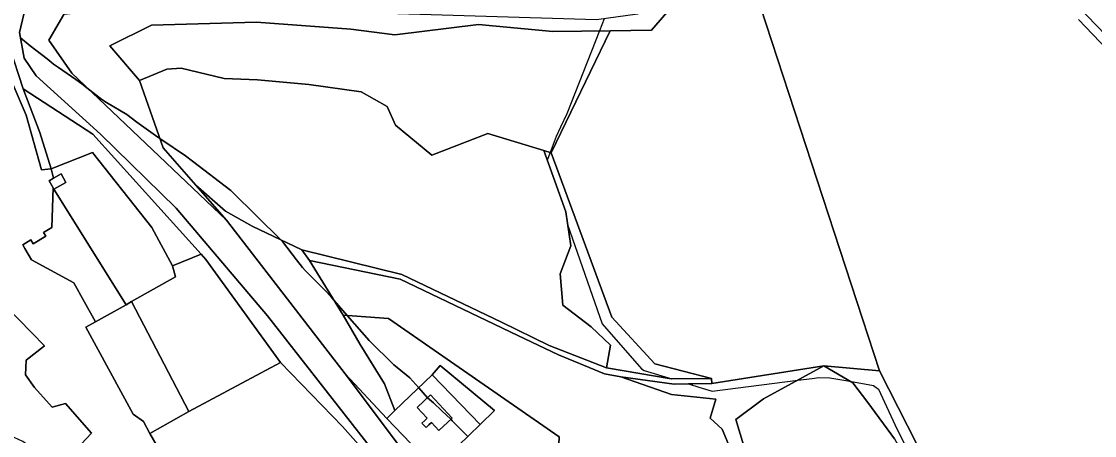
# Model space of a CAD drawing. Extents: x -477304 to -465429, y -1159113 to -1149210.
# Drawn here: x -468865.8 to -468407.6, y -1156711.2 to -1156534.4 of the extents above; entities that cross this region are included whole.
import ezdxf

# ---------------------------------------------------------------- set-up
doc = ezdxf.new("R2010")
doc.units = 0
for name, color, linetype in [('BPEJ_s', 7, 'Continuous'), ('orna_s', 7, 'Continuous'), ('ostatni_s', 7, 'Continuous'), ('PUPFL_s', 7, 'Continuous'), ('trav_porost_s', 7, 'Continuous'), ('zahrada_s', 7, 'Continuous')]:
    doc.layers.add(name, color=color, linetype=linetype)

msp = doc.modelspace()

# ---------------------------------------------------------------- linework, layer by layer
at = {"layer": 'BPEJ_s'}
for points in [[(-468617.01, -1156533.26), (-468619.03, -1156538.41), (-468632.93, -1156573.86), (-468635.66, -1156579.58), (-468637.58, -1156583.59), (-468640.14, -1156590.38), (-468641.36, -1156593.62), (-468633.43, -1156615.72), (-468632.63, -1156621.18), (-468617.91, -1156663.52), (-468601.02, -1156682.82), (-468599.92, -1156683.42), (-468588.07, -1156687.05), (-468571.13, -1156686.83)], [(-468617.01, -1156533.26), (-468619.03, -1156538.41), (-468632.93, -1156573.86), (-468635.66, -1156579.58), (-468637.58, -1156583.59), (-468640.14, -1156590.38), (-468641.36, -1156593.62), (-468633.43, -1156615.72), (-468632.63, -1156621.18), (-468617.91, -1156663.52), (-468601.02, -1156682.82), (-468599.92, -1156683.42), (-468588.07, -1156687.05), (-468571.13, -1156686.83), (-468571.04, -1156689.07), (-468581, -1156689.21), (-468576.59, -1156690.56), (-468570.96, -1156692.28), (-468534.39, -1156687.61), (-468528.19, -1156686.81), (-468525.29, -1156686.44), (-468520.63, -1156686.57), (-468512.13, -1156688.05), (-468502.03, -1156689.81), (-468501.42, -1156690.28), (-468499.91, -1156691.44), (-468492.08, -1156708.35), (-468473.28, -1156745.58)], [(-468380.64, -1156569), (-468414.49, -1156533.53)], [(-468380.64, -1156569), (-468414.49, -1156533.53)], [(-468866.3, -1156541.44), (-468862.05, -1156544.79), (-468854.92, -1156550.39), (-468853.09, -1156551.84), (-468852.13, -1156552.6), (-468849.99, -1156554.03), (-468842.56, -1156559.16), (-468840.06, -1156561.1), (-468836.61, -1156563.77), (-468831.49, -1156567.73), (-468829.47, -1156568.96), (-468820.91, -1156574.19), (-468816.52, -1156577.38), (-468808.61, -1156583.11), (-468806.7, -1156584.4), (-468805.84, -1156584.98), (-468795.84, -1156591.75), (-468792.73, -1156594.14), (-468776.5, -1156606.63), (-468775.75, -1156607.36), (-468755.03, -1156627.71), (-468754.31, -1156628.42), (-468748.38, -1156636.19), (-468745.87, -1156639.48), (-468744.63, -1156640.73), (-468736.01, -1156649.44), (-468735.37, -1156650.08), (-468733.3, -1156652.44), (-468732.29, -1156653.6), (-468726.69, -1156659.99), (-468717.3, -1156670.71), (-468706.84, -1156680.98), (-468705.34, -1156682.2), (-468699.96, -1156686.57), (-468696.21, -1156690.81), (-468692.42, -1156695.09), (-468689.95, -1156697.25), (-468686.29, -1156700.62), (-468682.56, -1156704.31), (-468682.41, -1156704.45), (-468681.93, -1156704.92), (-468676.99, -1156709.92), (-468675.22, -1156711.7)], [(-468754.31, -1156628.42), (-468755.03, -1156627.71), (-468775.75, -1156607.36), (-468776.5, -1156606.63), (-468792.73, -1156594.14), (-468795.84, -1156591.75), (-468805.84, -1156584.98), (-468806.7, -1156584.4), (-468808.61, -1156583.11), (-468816.52, -1156577.38), (-468820.91, -1156574.19), (-468829.47, -1156568.96), (-468831.49, -1156567.73), (-468836.61, -1156563.77), (-468840.06, -1156561.1), (-468842.56, -1156559.16), (-468849.99, -1156554.03), (-468852.13, -1156552.6), (-468853.09, -1156551.84), (-468854.92, -1156550.39), (-468862.05, -1156544.79), (-468866.3, -1156541.44)], [(-468675.22, -1156711.7), (-468676.99, -1156709.92), (-468681.93, -1156704.92), (-468682.41, -1156704.45), (-468682.56, -1156704.31), (-468686.29, -1156700.62), (-468689.95, -1156697.25), (-468692.42, -1156695.09), (-468696.21, -1156690.81), (-468699.96, -1156686.57), (-468705.34, -1156682.2), (-468706.84, -1156680.98), (-468717.3, -1156670.71), (-468726.69, -1156659.99), (-468732.29, -1156653.6), (-468733.3, -1156652.44), (-468735.37, -1156650.08), (-468736.01, -1156649.44), (-468744.63, -1156640.73), (-468745.87, -1156639.48), (-468748.38, -1156636.19), (-468754.31, -1156628.42)], [(-468571.13, -1156686.83), (-468571.04, -1156689.07), (-468581, -1156689.21), (-468576.59, -1156690.56), (-468570.96, -1156692.28), (-468534.39, -1156687.61), (-468528.19, -1156686.81), (-468525.29, -1156686.44), (-468520.63, -1156686.57), (-468512.13, -1156688.05), (-468502.03, -1156689.81), (-468501.42, -1156690.28), (-468499.91, -1156691.44), (-468492.08, -1156708.35), (-468473.28, -1156745.58)]]:
    msp.add_lwpolyline(points, dxfattribs=at)
at = {"layer": 'orna_s'}
msp.add_lwpolyline([(-468789.15, -1156633.84), (-468787.12, -1156636.09), (-468755.23, -1156680.04), (-468794.39, -1156700.95), (-468818.87, -1156654.07), (-468800.01, -1156643.49), (-468801.36, -1156638.78)], close=True, dxfattribs=at)
at = {"layer": 'ostatni_s'}
for points in [[(-468661.55, -1156786.94), (-468760.72, -1156660.07), (-468799.82, -1156614.2), (-468832.15, -1156582.51), (-468859.52, -1156557.65), (-468864.7, -1156550.13), (-468866.71, -1156539.19), (-468863.52, -1156525.91)], [(-468863.52, -1156525.91), (-468866.71, -1156539.19), (-468864.7, -1156550.13), (-468859.52, -1156557.65), (-468832.15, -1156582.51), (-468799.82, -1156614.2), (-468760.72, -1156660.07), (-468661.55, -1156786.94)], [(-468583.71, -1156522.85), (-468596.81, -1156538.16), (-468614.42, -1156538.36), (-468638.97, -1156538.65), (-468670.68, -1156535.79), (-468706.46, -1156540.1), (-468725.22, -1156537.66), (-468765.52, -1156534.76), (-468810.26, -1156535.96), (-468828.09, -1156544.82), (-468815.49, -1156559.63), (-468805.31, -1156588.32), (-468791.37, -1156604.32), (-468778.35, -1156619.26), (-468844.29, -1156556.45), (-468854.13, -1156542.48), (-468847.72, -1156531.41)], [(-468591.08, -1156524.91), (-468602.72, -1156531.31), (-468620.34, -1156533.71), (-468813.51, -1156527.91), (-468847.72, -1156531.41), (-468854.13, -1156542.48), (-468844.29, -1156556.45), (-468778.35, -1156619.26), (-468727.59, -1156684.94), (-468697.62, -1156724.86), (-468606.12, -1156838.54), (-468598.23, -1156853.19), (-468577.28, -1156908.02), (-468560.24, -1156933.95), (-468521.81, -1156978.46), (-468506.21, -1157003.65), (-468489.62, -1157037.25), (-468424.39, -1157112.16)], [(-468870.93, -1156545.3), (-468865.15, -1156563.2), (-468858, -1156581.78), (-468853.12, -1156597.31), (-468857.22, -1156597.82), (-468863.77, -1156574.37), (-468869.83, -1156560.46)], [(-468710.59, -1156727.82), (-468728.78, -1156707.31), (-468755.23, -1156680.04), (-468787.12, -1156636.09), (-468789.15, -1156633.84), (-468835.4, -1156582.53), (-468865.15, -1156563.2), (-468870.93, -1156545.3)], [(-468697.62, -1156724.86), (-468727.59, -1156684.94), (-468709.89, -1156703.98), (-468689.36, -1156725.32)]]:
    msp.add_lwpolyline(points, dxfattribs=at)
for points in [[(-468865.31, -1156629.79), (-468861.83, -1156627.71), (-468860.88, -1156629.31), (-468855.48, -1156626.09), (-468856.44, -1156624.49), (-468852.87, -1156622.36), (-468852.28, -1156605.52), (-468854.03, -1156602.42), (-468852.09, -1156601.32), (-468848.89, -1156599.51), (-468846.83, -1156603.16), (-468851.97, -1156606.07), (-468821.17, -1156655.36), (-468834.28, -1156662.71), (-468839.05, -1156654.03), (-468843.43, -1156646.06), (-468861.49, -1156636.18), (-468864.35, -1156631.39)], [(-468746.08, -1156631.99), (-468742.87, -1156636.49), (-468728.42, -1156659.86), (-468721.21, -1156672.31), (-468710.8, -1156689.22), (-468706.38, -1156700.6), (-468709.89, -1156703.98), (-468727.59, -1156684.94), (-468778.35, -1156619.26), (-468791.37, -1156604.32), (-468778.72, -1156615.36), (-468767.27, -1156621.86)], [(-468690.44, -1156685.26), (-468669.91, -1156706.59), (-468684.09, -1156720.23), (-468689.36, -1156725.32), (-468709.89, -1156703.98), (-468706.38, -1156700.6)], [(-468693.06, -1156707.86), (-468694.85, -1156705.96), (-468693.65, -1156704.83), (-468692.55, -1156703.8), (-468696.86, -1156699.2), (-468691.13, -1156693.84), (-468681.96, -1156703.75), (-468687.61, -1156709.06), (-468690.76, -1156705.71), (-468691.85, -1156706.73)], [(-468691.13, -1156693.84), (-468696.86, -1156699.2), (-468692.55, -1156703.8), (-468693.65, -1156704.83), (-468694.85, -1156705.96), (-468693.06, -1156707.86), (-468691.85, -1156706.73), (-468690.76, -1156705.71), (-468687.61, -1156709.06), (-468681.96, -1156703.75)]]:
    msp.add_lwpolyline(points, close=True, dxfattribs=at)
at = {"layer": 'PUPFL_s'}
for points in [[(-468342.09, -1156936.7), (-468413.39, -1156925.05), (-468451.17, -1156903.94), (-468438.55, -1156818.62), (-468444.02, -1156788.69), (-468471.65, -1156738.05), (-468499.5, -1156683.56), (-468557.49, -1156505.87), (-468560.79, -1156495.34), (-468525.61, -1156464.43), (-468511.8, -1156456.56), (-468493.4, -1156462.75), (-468464.25, -1156466.45), (-468437.9, -1156477.87), (-468419.96, -1156478.04), (-468426.62, -1156486.89), (-468425.96, -1156493.9), (-468420.29, -1156505.13), (-468414.61, -1156528), (-468379.5, -1156564.49)], [(-468557.18, -1156731.06), (-468566.67, -1156708.53), (-468571.77, -1156703.84), (-468569.38, -1156695.72), (-468588.3, -1156693.66), (-468609.91, -1156686.14), (-468587.16, -1156689.29), (-468571.04, -1156689.07), (-468523.21, -1156681.53), (-468548.92, -1156695.51), (-468560.86, -1156704.33), (-468552.44, -1156732.08)], [(-468493.07, -1156712.6), (-468504.38, -1156697.15), (-468510.86, -1156688.8), (-468523.21, -1156681.53), (-468499.5, -1156683.56), (-468471.65, -1156738.05)]]:
    msp.add_lwpolyline(points, dxfattribs=at)
for points in [[(-468170.02, -1156497.43), (-468159.76, -1156521.53), (-468150.38, -1156546.39), (-468301.58, -1156597.93), (-468369.09, -1156597.36), (-468379.5, -1156564.49), (-468414.61, -1156528), (-468420.29, -1156505.13), (-468425.96, -1156493.9), (-468426.62, -1156486.89), (-468391.56, -1156487.59), (-468371.57, -1156481.56), (-468370.56, -1156507.88), (-468366.18, -1156526.82), (-468352.16, -1156533.95), (-468341.82, -1156532.34), (-468253.44, -1156510.93), (-468249.65, -1156517.76), (-468173.71, -1156495.66)], [(-468557.49, -1156505.87), (-468499.5, -1156683.56), (-468523.21, -1156681.53), (-468571.04, -1156689.07), (-468571.13, -1156686.83), (-468595.42, -1156680.63), (-468613.76, -1156660.73), (-468639.59, -1156590.56), (-468614.42, -1156538.36), (-468596.81, -1156538.16), (-468583.71, -1156522.85), (-468581.59, -1156506.8)], [(-468743.19, -1156561.4), (-468765.05, -1156559.36), (-468779.25, -1156558.73), (-468797.71, -1156554.43), (-468803.79, -1156554.76), (-468815.49, -1156559.63), (-468828.09, -1156544.82), (-468810.26, -1156535.96), (-468765.52, -1156534.76), (-468725.22, -1156537.66), (-468706.46, -1156540.1), (-468670.68, -1156535.79), (-468638.97, -1156538.65), (-468614.42, -1156538.36), (-468639.59, -1156590.56), (-468642.84, -1156589.49), (-468666.74, -1156582.21), (-468690.6, -1156591.49), (-468706.18, -1156578.77), (-468709.73, -1156570.7), (-468720.71, -1156564.45)], [(-468588.44, -1156687.05), (-468616.02, -1156682.29), (-468614.26, -1156672.66), (-468622.62, -1156664.83), (-468634.66, -1156655.54), (-468635.8, -1156642.16), (-468631.32, -1156630.18), (-468633.43, -1156615.72), (-468642.84, -1156589.49), (-468639.59, -1156590.56), (-468613.76, -1156660.73), (-468595.42, -1156680.63), (-468571.13, -1156686.83)], [(-468478.06, -1156739.74), (-468457.05, -1156794.56), (-468526.2, -1156821.43), (-468548.51, -1156758.28), (-468552.44, -1156732.08), (-468560.86, -1156704.33), (-468548.92, -1156695.51), (-468523.21, -1156681.53), (-468510.86, -1156688.8), (-468504.38, -1156697.15), (-468493.07, -1156712.6)]]:
    msp.add_lwpolyline(points, close=True, dxfattribs=at)
at = {"layer": 'trav_porost_s'}
for points in [[(-468635.8, -1156642.16), (-468634.66, -1156655.54), (-468622.62, -1156664.83), (-468614.26, -1156672.66), (-468616.02, -1156682.29), (-468640.44, -1156672.74), (-468660.91, -1156662.79), (-468703.43, -1156642.52), (-468746.08, -1156631.99), (-468767.27, -1156621.86), (-468778.72, -1156615.36), (-468791.37, -1156604.32), (-468805.31, -1156588.32), (-468815.49, -1156559.63), (-468803.79, -1156554.76), (-468797.71, -1156554.43), (-468779.25, -1156558.73), (-468765.05, -1156559.36), (-468743.19, -1156561.4), (-468720.71, -1156564.45), (-468709.73, -1156570.7), (-468706.18, -1156578.77), (-468690.6, -1156591.49), (-468666.74, -1156582.21), (-468642.84, -1156589.49), (-468633.43, -1156615.72), (-468631.32, -1156630.18)], [(-468835.46, -1156590.37), (-468853.12, -1156597.31), (-468858, -1156581.78), (-468865.15, -1156563.2), (-468835.4, -1156582.53), (-468789.15, -1156633.84), (-468801.36, -1156638.78), (-468810.14, -1156622.39)], [(-468801.36, -1156638.78), (-468800.01, -1156643.49), (-468818.87, -1156654.07), (-468821.17, -1156655.36), (-468851.97, -1156606.07), (-468846.83, -1156603.16), (-468848.89, -1156599.51), (-468852.09, -1156601.32), (-468853.12, -1156597.31), (-468835.46, -1156590.37), (-468810.14, -1156622.39)], [(-468571.13, -1156686.83), (-468571.04, -1156689.07), (-468587.16, -1156689.29), (-468609.91, -1156686.14), (-468616.92, -1156684.83), (-468636.51, -1156676.8), (-468653.84, -1156668.56), (-468704.16, -1156644.41), (-468742.87, -1156636.49), (-468746.08, -1156631.99), (-468703.43, -1156642.52), (-468660.91, -1156662.79), (-468640.44, -1156672.74), (-468616.02, -1156682.29), (-468588.44, -1156687.05)], [(-468588.3, -1156693.66), (-468569.38, -1156695.72), (-468571.77, -1156703.84), (-468566.67, -1156708.53), (-468557.18, -1156731.06), (-468551.19, -1156776.6), (-468585.51, -1156774.53), (-468611.48, -1156769.08), (-468625.33, -1156757.72), (-468637.74, -1156747.25), (-468636.3, -1156711.8), (-468709.15, -1156661.32), (-468728.42, -1156659.86), (-468742.87, -1156636.49), (-468704.16, -1156644.41), (-468653.84, -1156668.56), (-468636.51, -1156676.8), (-468616.92, -1156684.83), (-468609.91, -1156686.14)], [(-468865.23, -1156713.77), (-468876.49, -1156708.71), (-468889.25, -1156701.97), (-468898.99, -1156694.9), (-468877.32, -1156643.83), (-468877.67, -1156655.02), (-468872.49, -1156655.98), (-468856.06, -1156672.94), (-468863.86, -1156679.04), (-468864.08, -1156685.34), (-468860.29, -1156690.77), (-468852.76, -1156699.12), (-468847.09, -1156697.61), (-468835.9, -1156710.16), (-468844.67, -1156719.5), (-468845.11, -1156723.88), (-468856.15, -1156724.66), (-468855.64, -1156721.22)], [(-468721.21, -1156672.31), (-468728.42, -1156659.86), (-468709.15, -1156661.32), (-468636.3, -1156711.8), (-468637.74, -1156747.25), (-468684.09, -1156720.23), (-468669.91, -1156706.59), (-468663.82, -1156700.49), (-468687.03, -1156681.26), (-468690.44, -1156685.26), (-468706.38, -1156700.6), (-468710.8, -1156689.22)], [(-468698.95, -1156768.18), (-468708.06, -1156775.34), (-468728.21, -1156779.83), (-468746.81, -1156782.75), (-468766.32, -1156767.94), (-468766.54, -1156762.87), (-468788.59, -1156746.87), (-468798.41, -1156726.89), (-468803.81, -1156722.87), (-468811.02, -1156710.37), (-468794.39, -1156700.95), (-468755.23, -1156680.04), (-468728.78, -1156707.31), (-468710.59, -1156727.82), (-468715.16, -1156735.67), (-468707.54, -1156748.47)], [(-468663.82, -1156700.49), (-468669.91, -1156706.59), (-468690.44, -1156685.26), (-468687.03, -1156681.26)]]:
    msp.add_lwpolyline(points, close=True, dxfattribs=at)
for points in [[(-468869.83, -1156560.46), (-468863.77, -1156574.37), (-468857.22, -1156597.82), (-468853.12, -1156597.31), (-468852.09, -1156601.32), (-468854.03, -1156602.42), (-468852.28, -1156605.52), (-468852.87, -1156622.36), (-468856.44, -1156624.49), (-468855.48, -1156626.09), (-468860.88, -1156629.31), (-468861.83, -1156627.71), (-468865.31, -1156629.79), (-468864.35, -1156631.39), (-468861.49, -1156636.18), (-468843.43, -1156646.06), (-468839.05, -1156654.03), (-468834.28, -1156662.71), (-468838.4, -1156665.02), (-468818.09, -1156702.08), (-468813.69, -1156705.27), (-468811.02, -1156710.37), (-468803.81, -1156722.87)], [(-468844.67, -1156719.5), (-468835.9, -1156710.16), (-468847.09, -1156697.61), (-468852.76, -1156699.12), (-468860.29, -1156690.77), (-468864.08, -1156685.34), (-468863.86, -1156679.04), (-468856.06, -1156672.94), (-468872.49, -1156655.98)]]:
    msp.add_lwpolyline(points, dxfattribs=at)
at = {"layer": 'zahrada_s'}
msp.add_lwpolyline([(-468794.39, -1156700.95), (-468811.02, -1156710.37), (-468813.69, -1156705.27), (-468818.09, -1156702.08), (-468838.4, -1156665.02), (-468834.28, -1156662.71), (-468821.17, -1156655.36), (-468818.87, -1156654.07)], close=True, dxfattribs=at)

doc.saveas('drawing.dxf')
